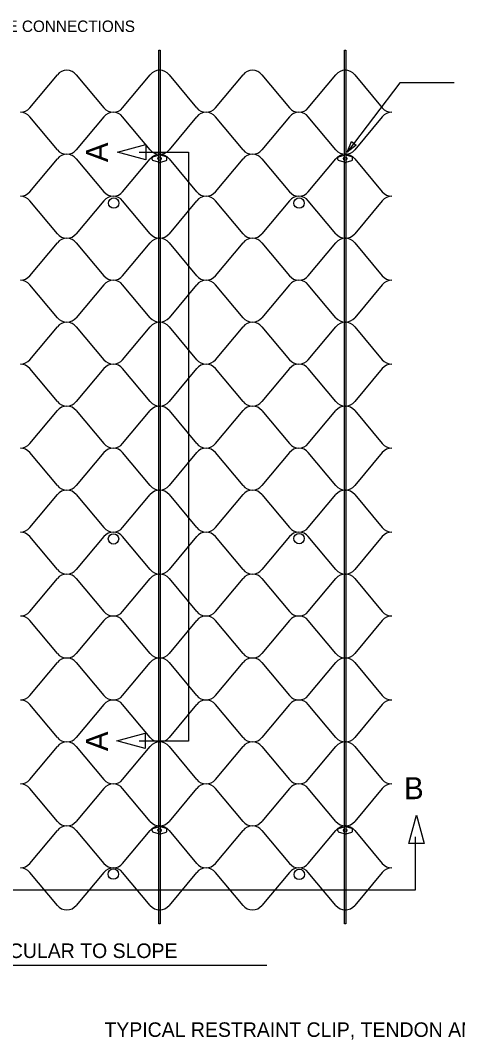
# Model space of a CAD drawing. Extents: x 638850 to 644908, y 297188 to 298900.
# Drawn here: x 642672.2 to 642780.4, y 297590.7 to 297843.1 of the extents above; entities that cross this region are included whole.
import ezdxf

# ---------------------------------------------------------------- set-up
doc = ezdxf.new("R2010")
doc.units = 0
for name, color, linetype in [('3', 7, 'Continuous'), ('4', 7, 'Continuous'), ('5', 7, 'Continuous'), ('6', 7, 'Continuous'), ('7', 7, 'Continuous')]:
    doc.layers.add(name, color=color, linetype=linetype)

msp = doc.modelspace()

# ---------------------------------------------------------------- linework, layer by layer
at = {"layer": '3'}
msp.add_line((642608.33, 297609.06), (642733.21, 297609.06), dxfattribs=at)
at = {"layer": '4'}
for points in [[(642706.47, 297619.36), (642706.47, 297835.75), (642706.8, 297835.75), (642706.8, 297619.36)], [(642752.44, 297619.36), (642752.44, 297835.75), (642752.77, 297835.75), (642752.77, 297619.36)]]:
    msp.add_lwpolyline(points, close=True, dxfattribs=at)
at = {"layer": '5'}
for p, q in [((642674.49, 297821.47), (642681.33, 297829.64)), ((642685.98, 297829.64), (642692.82, 297821.47)), ((642697.47, 297821.47), (642704.31, 297829.64)), ((642708.96, 297829.64), (642715.8, 297821.47)), ((642720.46, 297821.47), (642727.3, 297829.64)), ((642731.95, 297829.64), (642738.79, 297821.47)), ((642743.44, 297821.47), (642750.28, 297829.64)), ((642754.93, 297829.64), (642761.77, 297821.47)), ((642681.33, 297811.07), (642674.49, 297819.24)), ((642692.82, 297819.24), (642685.98, 297811.07)), ((642704.31, 297811.07), (642697.47, 297819.24)), ((642715.8, 297819.24), (642708.96, 297811.07)), ((642727.3, 297811.07), (642720.46, 297819.24)), ((642738.79, 297819.24), (642731.95, 297811.07)), ((642750.28, 297811.07), (642743.44, 297819.24)), ((642761.77, 297819.24), (642754.93, 297811.07)), ((642674.49, 297800.67), (642681.33, 297808.85)), ((642685.98, 297808.85), (642692.82, 297800.67)), ((642697.47, 297800.67), (642704.31, 297808.85)), ((642708.96, 297808.85), (642715.8, 297800.67)), ((642720.46, 297800.67), (642727.3, 297808.85)), ((642731.95, 297808.85), (642738.79, 297800.67)), ((642743.44, 297800.67), (642750.28, 297808.85)), ((642754.93, 297808.85), (642761.77, 297800.67)), ((642681.33, 297790.27), (642674.49, 297798.45)), ((642692.82, 297798.45), (642685.98, 297790.27)), ((642704.31, 297790.27), (642697.47, 297798.45)), ((642715.8, 297798.45), (642708.96, 297790.27)), ((642727.3, 297790.27), (642720.46, 297798.45)), ((642738.79, 297798.45), (642731.95, 297790.27)), ((642750.28, 297790.27), (642743.44, 297798.45)), ((642761.77, 297798.45), (642754.93, 297790.27)), ((642674.49, 297779.88), (642681.33, 297788.05)), ((642685.98, 297788.05), (642692.82, 297779.88)), ((642697.47, 297779.88), (642704.31, 297788.05)), ((642708.96, 297788.05), (642715.8, 297779.88)), ((642720.46, 297779.88), (642727.3, 297788.05)), ((642731.95, 297788.05), (642738.79, 297779.88)), ((642743.44, 297779.88), (642750.28, 297788.05)), ((642754.93, 297788.05), (642761.77, 297779.88)), ((642681.33, 297769.48), (642674.49, 297777.65)), ((642692.82, 297777.65), (642685.98, 297769.48)), ((642704.31, 297769.48), (642697.47, 297777.65)), ((642715.8, 297777.65), (642708.96, 297769.48)), ((642727.3, 297769.48), (642720.46, 297777.65)), ((642738.79, 297777.65), (642731.95, 297769.48)), ((642750.28, 297769.48), (642743.44, 297777.65)), ((642761.77, 297777.65), (642754.93, 297769.48)), ((642674.49, 297759.08), (642681.33, 297767.25)), ((642685.98, 297767.25), (642692.82, 297759.08)), ((642697.47, 297759.08), (642704.31, 297767.25)), ((642708.96, 297767.25), (642715.8, 297759.08)), ((642720.46, 297759.08), (642727.3, 297767.25)), ((642731.95, 297767.25), (642738.79, 297759.08)), ((642743.44, 297759.08), (642750.28, 297767.25)), ((642754.93, 297767.25), (642761.77, 297759.08)), ((642681.33, 297748.68), (642674.49, 297756.86)), ((642692.82, 297756.86), (642685.98, 297748.68)), ((642704.31, 297748.68), (642697.47, 297756.86)), ((642715.8, 297756.86), (642708.96, 297748.68)), ((642727.3, 297748.68), (642720.46, 297756.86)), ((642738.79, 297756.86), (642731.95, 297748.68)), ((642750.28, 297748.68), (642743.44, 297756.86)), ((642761.77, 297756.86), (642754.93, 297748.68)), ((642674.49, 297738.29), (642681.33, 297746.46)), ((642685.98, 297746.46), (642692.82, 297738.29)), ((642697.47, 297738.29), (642704.31, 297746.46)), ((642708.96, 297746.46), (642715.8, 297738.29)), ((642720.46, 297738.29), (642727.3, 297746.46)), ((642731.95, 297746.46), (642738.79, 297738.29)), ((642743.44, 297738.29), (642750.28, 297746.46)), ((642754.93, 297746.46), (642761.77, 297738.29)), ((642681.33, 297727.89), (642674.49, 297736.06)), ((642692.82, 297736.06), (642685.98, 297727.89)), ((642704.31, 297727.89), (642697.47, 297736.06)), ((642715.8, 297736.06), (642708.96, 297727.89)), ((642727.3, 297727.89), (642720.46, 297736.06)), ((642738.79, 297736.06), (642731.95, 297727.89)), ((642750.28, 297727.89), (642743.44, 297736.06)), ((642761.77, 297736.06), (642754.93, 297727.89)), ((642674.49, 297717.49), (642681.33, 297725.66)), ((642685.98, 297725.66), (642692.82, 297717.49)), ((642697.47, 297717.49), (642704.31, 297725.66)), ((642708.96, 297725.66), (642715.8, 297717.49)), ((642720.46, 297717.49), (642727.3, 297725.66)), ((642731.95, 297725.66), (642738.79, 297717.49)), ((642743.44, 297717.49), (642750.28, 297725.66)), ((642754.93, 297725.66), (642761.77, 297717.49)), ((642681.33, 297707.09), (642674.49, 297715.26)), ((642692.82, 297715.26), (642685.98, 297707.09)), ((642704.31, 297707.09), (642697.47, 297715.26)), ((642715.8, 297715.26), (642708.96, 297707.09)), ((642727.3, 297707.09), (642720.46, 297715.26)), ((642738.79, 297715.26), (642731.95, 297707.09)), ((642750.28, 297707.09), (642743.44, 297715.26)), ((642761.77, 297715.26), (642754.93, 297707.09)), ((642674.49, 297696.69), (642681.33, 297704.87)), ((642685.98, 297704.87), (642692.82, 297696.69)), ((642697.47, 297696.69), (642704.31, 297704.87)), ((642708.96, 297704.87), (642715.8, 297696.69)), ((642720.46, 297696.69), (642727.3, 297704.87)), ((642731.95, 297704.87), (642738.79, 297696.69)), ((642743.44, 297696.69), (642750.28, 297704.87)), ((642754.93, 297704.87), (642761.77, 297696.69)), ((642681.33, 297686.3), (642674.49, 297694.47)), ((642692.82, 297694.47), (642685.98, 297686.3)), ((642704.31, 297686.3), (642697.47, 297694.47)), ((642715.8, 297694.47), (642708.96, 297686.3)), ((642727.3, 297686.3), (642720.46, 297694.47)), ((642738.79, 297694.47), (642731.95, 297686.3)), ((642750.28, 297686.3), (642743.44, 297694.47)), ((642761.77, 297694.47), (642754.93, 297686.3)), ((642674.49, 297675.9), (642681.33, 297684.07)), ((642685.98, 297684.07), (642692.82, 297675.9)), ((642697.47, 297675.9), (642704.31, 297684.07)), ((642708.96, 297684.07), (642715.8, 297675.9)), ((642720.46, 297675.9), (642727.3, 297684.07)), ((642731.95, 297684.07), (642738.79, 297675.9)), ((642743.44, 297675.9), (642750.28, 297684.07)), ((642754.93, 297684.07), (642761.77, 297675.9)), ((642681.33, 297665.5), (642674.49, 297673.67)), ((642692.82, 297673.67), (642685.98, 297665.5)), ((642704.31, 297665.5), (642697.47, 297673.67)), ((642715.8, 297673.67), (642708.96, 297665.5)), ((642727.3, 297665.5), (642720.46, 297673.67)), ((642738.79, 297673.67), (642731.95, 297665.5)), ((642750.28, 297665.5), (642743.44, 297673.67)), ((642761.77, 297673.67), (642754.93, 297665.5)), ((642674.49, 297655.1), (642681.33, 297663.28)), ((642685.98, 297663.28), (642692.82, 297655.1)), ((642697.47, 297655.1), (642704.31, 297663.28)), ((642708.96, 297663.28), (642715.8, 297655.1)), ((642720.46, 297655.1), (642727.3, 297663.28)), ((642731.95, 297663.28), (642738.79, 297655.1)), ((642743.44, 297655.1), (642750.28, 297663.28)), ((642754.93, 297663.28), (642761.77, 297655.1)), ((642681.33, 297644.71), (642674.49, 297652.88)), ((642692.82, 297652.88), (642685.98, 297644.71)), ((642704.31, 297644.71), (642697.47, 297652.88)), ((642715.8, 297652.88), (642708.96, 297644.71)), ((642727.3, 297644.71), (642720.46, 297652.88)), ((642738.79, 297652.88), (642731.95, 297644.71)), ((642750.28, 297644.71), (642743.44, 297652.88)), ((642761.77, 297652.88), (642754.93, 297644.71)), ((642674.49, 297634.31), (642681.33, 297642.48)), ((642685.98, 297642.48), (642692.82, 297634.31)), ((642697.47, 297634.31), (642704.31, 297642.48)), ((642708.96, 297642.48), (642715.8, 297634.31)), ((642720.46, 297634.31), (642727.3, 297642.48)), ((642731.95, 297642.48), (642738.79, 297634.31)), ((642743.44, 297634.31), (642750.28, 297642.48)), ((642754.93, 297642.48), (642761.77, 297634.31)), ((642681.33, 297623.91), (642674.49, 297632.08)), ((642692.82, 297632.08), (642685.98, 297623.91)), ((642704.31, 297623.91), (642697.47, 297632.08)), ((642715.8, 297632.08), (642708.96, 297623.91)), ((642727.3, 297623.91), (642720.46, 297632.08)), ((642738.79, 297632.08), (642731.95, 297623.91)), ((642750.28, 297623.91), (642743.44, 297632.08)), ((642761.77, 297632.08), (642754.93, 297623.91))]:
    msp.add_line(p, q, dxfattribs=at)
for centre, start, end in [((642683.65, 297827.76), 90, 141.0518), ((642683.65, 297827.76), 38.9482, 90), ((642706.64, 297827.76), 90, 141.0518), ((642706.64, 297827.76), 38.9482, 90), ((642729.62, 297827.76), 90, 141.0518), ((642729.62, 297827.76), 38.9482, 90), ((642752.61, 297827.76), 90, 141.0518), ((642752.61, 297827.76), 38.9482, 90), ((642672.16, 297823.35), 270, 321.0518), ((642695.14, 297823.35), 218.9482, 270), ((642695.14, 297823.35), 270, 321.0518), ((642718.13, 297823.35), 218.9482, 270), ((642718.13, 297823.35), 270, 321.0518), ((642741.11, 297823.35), 218.9482, 270), ((642741.11, 297823.35), 270, 321.0518), ((642764.1, 297823.35), 218.9482, 270), ((642672.16, 297817.36), 38.9482, 90), ((642695.14, 297817.36), 90, 141.0518), ((642695.14, 297817.36), 38.9482, 90), ((642718.13, 297817.36), 90, 141.0518), ((642718.13, 297817.36), 38.9482, 90), ((642741.11, 297817.36), 90, 141.0518), ((642741.11, 297817.36), 38.9482, 90), ((642764.1, 297817.36), 90, 141.0518), ((642683.65, 297812.95), 218.9482, 270), ((642683.65, 297806.96), 90, 141.0518), ((642683.65, 297812.95), 270, 321.0518), ((642683.65, 297806.96), 38.9482, 90), ((642706.64, 297812.95), 218.9482, 270), ((642706.64, 297806.96), 90, 141.0518), ((642706.64, 297812.95), 270, 321.0518), ((642706.64, 297806.96), 38.9482, 90), ((642729.62, 297812.95), 218.9482, 270), ((642729.62, 297806.96), 90, 141.0518), ((642729.62, 297812.95), 270, 321.0518), ((642729.62, 297806.96), 38.9482, 90), ((642752.61, 297812.95), 218.9482, 270), ((642752.61, 297806.96), 90, 141.0518), ((642752.61, 297812.95), 270, 321.0518), ((642752.61, 297806.96), 38.9482, 90), ((642672.16, 297802.55), 270, 321.0518), ((642672.16, 297796.57), 38.9482, 90), ((642695.14, 297802.55), 218.9482, 270), ((642695.14, 297796.57), 90, 141.0518), ((642695.14, 297802.55), 270, 321.0518), ((642695.14, 297796.57), 38.9482, 90), ((642718.13, 297802.55), 218.9482, 270), ((642718.13, 297796.57), 90, 141.0518), ((642718.13, 297802.55), 270, 321.0518), ((642718.13, 297796.57), 38.9482, 90), ((642741.11, 297802.55), 218.9482, 270), ((642741.11, 297796.57), 90, 141.0518), ((642741.11, 297802.55), 270, 321.0518), ((642741.11, 297796.57), 38.9482, 90), ((642764.1, 297802.55), 218.9482, 270), ((642764.1, 297796.57), 90, 141.0518), ((642683.65, 297792.15), 218.9482, 270), ((642683.65, 297786.17), 90, 141.0518), ((642683.65, 297792.15), 270, 321.0518), ((642683.65, 297786.17), 38.9482, 90), ((642706.64, 297792.15), 218.9482, 270), ((642706.64, 297786.17), 90, 141.0518), ((642706.64, 297792.15), 270, 321.0518), ((642706.64, 297786.17), 38.9482, 90), ((642729.62, 297792.15), 218.9482, 270), ((642729.62, 297786.17), 90, 141.0518), ((642729.62, 297792.15), 270, 321.0518), ((642729.62, 297786.17), 38.9482, 90), ((642752.61, 297792.15), 218.9482, 270), ((642752.61, 297786.17), 90, 141.0518), ((642752.61, 297792.15), 270, 321.0518), ((642752.61, 297786.17), 38.9482, 90), ((642672.16, 297781.76), 270, 321.0518), ((642672.16, 297775.77), 38.9482, 90), ((642695.14, 297781.76), 218.9482, 270), ((642695.14, 297775.77), 90, 141.0518), ((642695.14, 297781.76), 270, 321.0518), ((642695.14, 297775.77), 38.9482, 90), ((642718.13, 297781.76), 218.9482, 270), ((642718.13, 297775.77), 90, 141.0518), ((642718.13, 297781.76), 270, 321.0518), ((642718.13, 297775.77), 38.9482, 90), ((642741.11, 297781.76), 218.9482, 270), ((642741.11, 297775.77), 90, 141.0518), ((642741.11, 297781.76), 270, 321.0518), ((642741.11, 297775.77), 38.9482, 90), ((642764.1, 297781.76), 218.9482, 270), ((642764.1, 297775.77), 90, 141.0518), ((642683.65, 297771.36), 218.9482, 270), ((642683.65, 297765.37), 90, 141.0518), ((642683.65, 297771.36), 270, 321.0518), ((642683.65, 297765.37), 38.9482, 90), ((642706.64, 297771.36), 218.9482, 270), ((642706.64, 297765.37), 90, 141.0518), ((642706.64, 297771.36), 270, 321.0518), ((642706.64, 297765.37), 38.9482, 90), ((642729.62, 297771.36), 218.9482, 270), ((642729.62, 297765.37), 90, 141.0518), ((642729.62, 297771.36), 270, 321.0518), ((642729.62, 297765.37), 38.9482, 90), ((642752.61, 297771.36), 218.9482, 270), ((642752.61, 297765.37), 90, 141.0518), ((642752.61, 297771.36), 270, 321.0518), ((642752.61, 297765.37), 38.9482, 90), ((642672.16, 297760.96), 270, 321.0518), ((642695.14, 297760.96), 218.9482, 270), ((642695.14, 297760.96), 270, 321.0518), ((642718.13, 297760.96), 218.9482, 270), ((642718.13, 297760.96), 270, 321.0518), ((642741.11, 297760.96), 218.9482, 270), ((642741.11, 297760.96), 270, 321.0518), ((642764.1, 297760.96), 218.9482, 270), ((642672.16, 297754.98), 38.9482, 90), ((642695.14, 297754.98), 90, 141.0518), ((642695.14, 297754.98), 38.9482, 90), ((642718.13, 297754.98), 90, 141.0518), ((642718.13, 297754.98), 38.9482, 90), ((642741.11, 297754.98), 90, 141.0518), ((642741.11, 297754.98), 38.9482, 90), ((642764.1, 297754.98), 90, 141.0518), ((642683.65, 297750.56), 218.9482, 270), ((642683.65, 297750.56), 270, 321.0518), ((642706.64, 297750.56), 218.9482, 270), ((642706.64, 297750.56), 270, 321.0518), ((642729.62, 297750.56), 218.9482, 270), ((642729.62, 297750.56), 270, 321.0518), ((642752.61, 297750.56), 218.9482, 270), ((642752.61, 297750.56), 270, 321.0518), ((642683.65, 297744.58), 90, 141.0518), ((642683.65, 297744.58), 38.9482, 90), ((642706.64, 297744.58), 90, 141.0518), ((642706.64, 297744.58), 38.9482, 90), ((642729.62, 297744.58), 90, 141.0518), ((642729.62, 297744.58), 38.9482, 90), ((642752.61, 297744.58), 90, 141.0518), ((642752.61, 297744.58), 38.9482, 90), ((642672.16, 297740.17), 270, 321.0518), ((642695.14, 297740.17), 218.9482, 270), ((642695.14, 297740.17), 270, 321.0518), ((642718.13, 297740.17), 218.9482, 270), ((642718.13, 297740.17), 270, 321.0518), ((642741.11, 297740.17), 218.9482, 270), ((642741.11, 297740.17), 270, 321.0518), ((642764.1, 297740.17), 218.9482, 270), ((642672.16, 297734.18), 38.9482, 90), ((642695.14, 297734.18), 90, 141.0518), ((642695.14, 297734.18), 38.9482, 90), ((642718.13, 297734.18), 90, 141.0518), ((642718.13, 297734.18), 38.9482, 90), ((642741.11, 297734.18), 90, 141.0518), ((642741.11, 297734.18), 38.9482, 90), ((642764.1, 297734.18), 90, 141.0518), ((642683.65, 297729.77), 218.9482, 270), ((642683.65, 297729.77), 270, 321.0518), ((642706.64, 297729.77), 218.9482, 270), ((642706.64, 297729.77), 270, 321.0518), ((642729.62, 297729.77), 218.9482, 270), ((642729.62, 297729.77), 270, 321.0518), ((642752.61, 297729.77), 218.9482, 270), ((642752.61, 297729.77), 270, 321.0518), ((642683.65, 297723.78), 90, 141.0518), ((642683.65, 297723.78), 38.9482, 90), ((642706.64, 297723.78), 90, 141.0518), ((642706.64, 297723.78), 38.9482, 90), ((642729.62, 297723.78), 90, 141.0518), ((642729.62, 297723.78), 38.9482, 90), ((642752.61, 297723.78), 90, 141.0518), ((642752.61, 297723.78), 38.9482, 90), ((642672.16, 297719.37), 270, 321.0518), ((642672.16, 297713.38), 38.9482, 90), ((642695.14, 297719.37), 218.9482, 270), ((642695.14, 297713.38), 90, 141.0518), ((642695.14, 297719.37), 270, 321.0518), ((642695.14, 297713.38), 38.9482, 90), ((642718.13, 297719.37), 218.9482, 270), ((642718.13, 297713.38), 90, 141.0518), ((642718.13, 297719.37), 270, 321.0518), ((642718.13, 297713.38), 38.9482, 90), ((642741.11, 297719.37), 218.9482, 270), ((642741.11, 297713.38), 90, 141.0518), ((642741.11, 297719.37), 270, 321.0518), ((642741.11, 297713.38), 38.9482, 90), ((642764.1, 297719.37), 218.9482, 270), ((642764.1, 297713.38), 90, 141.0518), ((642683.65, 297708.97), 218.9482, 270), ((642683.65, 297702.99), 90, 141.0518), ((642683.65, 297708.97), 270, 321.0518), ((642683.65, 297702.99), 38.9482, 90), ((642706.64, 297708.97), 218.9482, 270), ((642706.64, 297702.99), 90, 141.0518), ((642706.64, 297708.97), 270, 321.0518), ((642706.64, 297702.99), 38.9482, 90), ((642729.62, 297708.97), 218.9482, 270), ((642729.62, 297702.99), 90, 141.0518), ((642729.62, 297708.97), 270, 321.0518), ((642729.62, 297702.99), 38.9482, 90), ((642752.61, 297708.97), 218.9482, 270), ((642752.61, 297702.99), 90, 141.0518), ((642752.61, 297708.97), 270, 321.0518), ((642752.61, 297702.99), 38.9482, 90), ((642672.16, 297698.58), 270, 321.0518), ((642672.16, 297692.59), 38.9482, 90), ((642695.14, 297698.58), 218.9482, 270), ((642695.14, 297692.59), 90, 141.0518), ((642695.14, 297698.58), 270, 321.0518), ((642695.14, 297692.59), 38.9482, 90), ((642718.13, 297698.58), 218.9482, 270), ((642718.13, 297692.59), 90, 141.0518), ((642718.13, 297698.58), 270, 321.0518), ((642718.13, 297692.59), 38.9482, 90), ((642741.11, 297698.58), 218.9482, 270), ((642741.11, 297692.59), 90, 141.0518), ((642741.11, 297698.58), 270, 321.0518), ((642741.11, 297692.59), 38.9482, 90), ((642764.1, 297698.58), 218.9482, 270), ((642764.1, 297692.59), 90, 141.0518), ((642683.65, 297688.18), 218.9482, 270), ((642683.65, 297682.19), 90, 141.0518), ((642683.65, 297688.18), 270, 321.0518), ((642683.65, 297682.19), 38.9482, 90), ((642706.64, 297688.18), 218.9482, 270), ((642706.64, 297682.19), 90, 141.0518), ((642706.64, 297688.18), 270, 321.0518), ((642706.64, 297682.19), 38.9482, 90), ((642729.62, 297688.18), 218.9482, 270), ((642729.62, 297682.19), 90, 141.0518), ((642729.62, 297688.18), 270, 321.0518), ((642729.62, 297682.19), 38.9482, 90), ((642752.61, 297688.18), 218.9482, 270), ((642752.61, 297682.19), 90, 141.0518), ((642752.61, 297688.18), 270, 321.0518), ((642752.61, 297682.19), 38.9482, 90), ((642672.16, 297677.78), 270, 321.0518), ((642695.14, 297677.78), 218.9482, 270), ((642695.14, 297677.78), 270, 321.0518), ((642718.13, 297677.78), 218.9482, 270), ((642718.13, 297677.78), 270, 321.0518), ((642741.11, 297677.78), 218.9482, 270), ((642741.11, 297677.78), 270, 321.0518), ((642764.1, 297677.78), 218.9482, 270), ((642672.16, 297671.79), 38.9482, 90), ((642695.14, 297671.79), 90, 141.0518), ((642695.14, 297671.79), 38.9482, 90), ((642718.13, 297671.79), 90, 141.0518), ((642718.13, 297671.79), 38.9482, 90), ((642741.11, 297671.79), 90, 141.0518), ((642741.11, 297671.79), 38.9482, 90), ((642764.1, 297671.79), 90, 141.0518), ((642683.65, 297667.38), 218.9482, 270), ((642683.65, 297667.38), 270, 321.0518), ((642706.64, 297667.38), 218.9482, 270), ((642706.64, 297667.38), 270, 321.0518), ((642729.62, 297667.38), 218.9482, 270), ((642729.62, 297667.38), 270, 321.0518), ((642752.61, 297667.38), 218.9482, 270), ((642752.61, 297667.38), 270, 321.0518), ((642683.65, 297661.4), 90, 141.0518), ((642683.65, 297661.4), 38.9482, 90), ((642706.64, 297661.4), 90, 141.0518), ((642706.64, 297661.4), 38.9482, 90), ((642729.62, 297661.4), 90, 141.0518), ((642729.62, 297661.4), 38.9482, 90), ((642752.61, 297661.4), 90, 141.0518), ((642752.61, 297661.4), 38.9482, 90), ((642672.16, 297656.98), 270, 321.0518), ((642695.14, 297656.98), 218.9482, 270), ((642695.14, 297656.98), 270, 321.0518), ((642718.13, 297656.98), 218.9482, 270), ((642718.13, 297656.98), 270, 321.0518), ((642741.11, 297656.98), 218.9482, 270), ((642741.11, 297656.98), 270, 321.0518), ((642764.1, 297656.98), 218.9482, 270), ((642672.16, 297651), 38.9482, 90), ((642695.14, 297651), 90, 141.0518), ((642695.14, 297651), 38.9482, 90), ((642718.13, 297651), 90, 141.0518), ((642718.13, 297651), 38.9482, 90), ((642741.11, 297651), 90, 141.0518), ((642741.11, 297651), 38.9482, 90), ((642764.1, 297651), 90, 141.0518), ((642683.65, 297646.59), 218.9482, 270), ((642683.65, 297646.59), 270, 321.0518), ((642706.64, 297646.59), 218.9482, 270), ((642706.64, 297646.59), 270, 321.0518), ((642729.62, 297646.59), 218.9482, 270), ((642729.62, 297646.59), 270, 321.0518), ((642752.61, 297646.59), 218.9482, 270), ((642752.61, 297646.59), 270, 321.0518), ((642683.65, 297640.6), 90, 141.0518), ((642683.65, 297640.6), 38.9482, 90), ((642706.64, 297640.6), 90, 141.0518), ((642706.64, 297640.6), 38.9482, 90), ((642729.62, 297640.6), 90, 141.0518), ((642729.62, 297640.6), 38.9482, 90), ((642752.61, 297640.6), 90, 141.0518), ((642752.61, 297640.6), 38.9482, 90), ((642672.16, 297636.19), 270, 321.0518), ((642672.16, 297630.2), 38.9482, 90), ((642695.14, 297636.19), 218.9482, 270), ((642695.14, 297630.2), 90, 141.0518), ((642695.14, 297636.19), 270, 321.0518), ((642695.14, 297630.2), 38.9482, 90), ((642718.13, 297636.19), 218.9482, 270), ((642718.13, 297630.2), 90, 141.0518), ((642718.13, 297636.19), 270, 321.0518), ((642718.13, 297630.2), 38.9482, 90), ((642741.11, 297636.19), 218.9482, 270), ((642741.11, 297630.2), 90, 141.0518), ((642741.11, 297636.19), 270, 321.0518), ((642741.11, 297630.2), 38.9482, 90), ((642764.1, 297636.19), 218.9482, 270), ((642764.1, 297630.2), 90, 141.0518), ((642683.65, 297625.79), 218.9482, 270), ((642683.65, 297625.79), 270, 321.0518), ((642706.64, 297625.79), 218.9482, 270), ((642706.64, 297625.79), 270, 321.0518), ((642729.62, 297625.79), 218.9482, 270), ((642729.62, 297625.79), 270, 321.0518), ((642752.61, 297625.79), 218.9482, 270), ((642752.61, 297625.79), 270, 321.0518)]:
    msp.add_arc(centre, 2.99, start, end, dxfattribs=at)
at = {"layer": '6'}
for p, q in [((642766.11, 297827.65), (642753.04, 297810.45)), ((642779.6, 297827.65), (642766.11, 297827.65)), ((642701.55, 297810.48), (642713.82, 297810.48)), ((642713.82, 297810.48), (642713.82, 297664.55)), ((642713.82, 297664.55), (642701.55, 297664.55)), ((642769.98, 297627.72), (642769.98, 297640.9)), ((642573.46, 297627.72), (642769.98, 297627.72))]:
    msp.add_line(p, q, dxfattribs=at)
for points in [[(642703.19, 297808.62), (642696.17, 297810.51), (642703.19, 297812.4)], [(642755.3, 297812.25), (642753.04, 297810.45), (642754.17, 297813.1)], [(642703.07, 297662.75), (642696.04, 297664.64), (642703.07, 297666.53)], [(642768.33, 297639.26), (642770.22, 297646.29), (642772.11, 297639.26)]]:
    msp.add_lwpolyline(points, close=True, dxfattribs=at)
at = {"layer": '7'}
for p, q in [((642704.79, 297808.7), (642704.79, 297809.05)), ((642704.99, 297809.31), (642706.34, 297809.74)), ((642708.25, 297809.31), (642706.9, 297809.74)), ((642708.44, 297808.7), (642708.44, 297809.05)), ((642750.76, 297808.7), (642750.76, 297809.05)), ((642750.96, 297809.31), (642752.31, 297809.74)), ((642754.21, 297809.31), (642752.86, 297809.74)), ((642754.41, 297808.7), (642754.41, 297809.05)), ((642706.34, 297808.01), (642704.99, 297808.44)), ((642706.9, 297808.01), (642708.25, 297808.44)), ((642752.31, 297808.01), (642750.96, 297808.44)), ((642752.86, 297808.01), (642754.21, 297808.44)), ((642704.79, 297642.34), (642704.79, 297642.68)), ((642704.99, 297642.95), (642706.34, 297643.38)), ((642706.34, 297641.64), (642704.99, 297642.07)), ((642708.25, 297642.95), (642706.9, 297643.38)), ((642706.9, 297641.64), (642708.25, 297642.07)), ((642708.44, 297642.34), (642708.44, 297642.68)), ((642750.76, 297642.34), (642750.76, 297642.68)), ((642750.96, 297642.95), (642752.31, 297643.38)), ((642752.31, 297641.64), (642750.96, 297642.07)), ((642754.21, 297642.95), (642752.86, 297643.38)), ((642752.86, 297641.64), (642754.21, 297642.07)), ((642754.41, 297642.34), (642754.41, 297642.68))]:
    msp.add_line(p, q, dxfattribs=at)
for centre, radius in [((642706.62, 297808.87), 0.433), ((642752.58, 297808.87), 0.433), ((642695.28, 297797.87), 1.29), ((642741.16, 297797.87), 1.29), ((642695.21, 297714.69), 1.29), ((642741.15, 297714.77), 1.29), ((642706.62, 297642.51), 0.433), ((642752.58, 297642.51), 0.433), ((642695.17, 297631.66), 1.29), ((642741.22, 297631.58), 1.29)]:
    msp.add_circle(centre, radius, dxfattribs=at)
for centre, radius, start, end in [((642705.07, 297809.05), 0.28, 107.7019, 180), ((642705.07, 297808.7), 0.28, 180, 252.2979), ((642706.62, 297808.87), 0.912, 72.2974, 107.7022), ((642708.16, 297809.05), 0.28, 359.9999, 72.298), ((642708.16, 297808.7), 0.28, 287.702, 360), ((642751.04, 297809.05), 0.28, 107.7019, 180), ((642751.04, 297808.7), 0.28, 180, 252.2979), ((642752.58, 297808.87), 0.912, 72.2974, 107.7022), ((642754.13, 297809.05), 0.28, 359.9999, 72.298), ((642754.13, 297808.7), 0.28, 287.702, 360), ((642706.62, 297808.87), 0.912, 252.2975, 287.7021), ((642752.58, 297808.87), 0.912, 252.2975, 287.7021), ((642705.07, 297642.68), 0.28, 107.7019, 180), ((642705.07, 297642.34), 0.28, 180, 252.2979), ((642706.62, 297642.51), 0.912, 72.2974, 107.7022), ((642708.16, 297642.68), 0.28, 359.9999, 72.298), ((642708.16, 297642.34), 0.28, 287.702, 360), ((642751.04, 297642.68), 0.28, 107.7019, 180), ((642751.04, 297642.34), 0.28, 180, 252.2979), ((642752.58, 297642.51), 0.912, 72.2974, 107.7022), ((642754.13, 297642.68), 0.28, 359.9999, 72.298), ((642754.13, 297642.34), 0.28, 287.702, 360), ((642706.62, 297642.51), 0.912, 252.2975, 287.7021), ((642752.58, 297642.51), 0.912, 252.2975, 287.7021)]:
    msp.add_arc(centre, radius, start, end, dxfattribs=at)

# ---------------------------------------------------------------- texts
at = {"layer": '3'}
for s, height, p in [('INTERLEAF AND STAPLE FINS AT SIDE CONNECTIONS', 2.8341, (642600.51, 297840.25)), ('PARTIAL VIEW PERDENDICULAR TO SLOPE', 3.6022, (642609.34, 297610.87)), ('TYPICAL RESTRAINT CLIP, TENDON AND STAKE ANCHOR SYSTEM', 3.6022, (642692.96, 297591.33))]:
    msp.add_text(s, height=height, dxfattribs=at).set_placement(p)
at = {"layer": '6'}
for p in [(642693.84, 297808.01), (642693.84, 297662.12)]:
    msp.add_text('A', height=5.45, rotation=90, dxfattribs=at).set_placement(p)
msp.add_text('B', height=5.45, dxfattribs=at).set_placement((642767.15, 297650.21))

doc.saveas('drawing.dxf')
